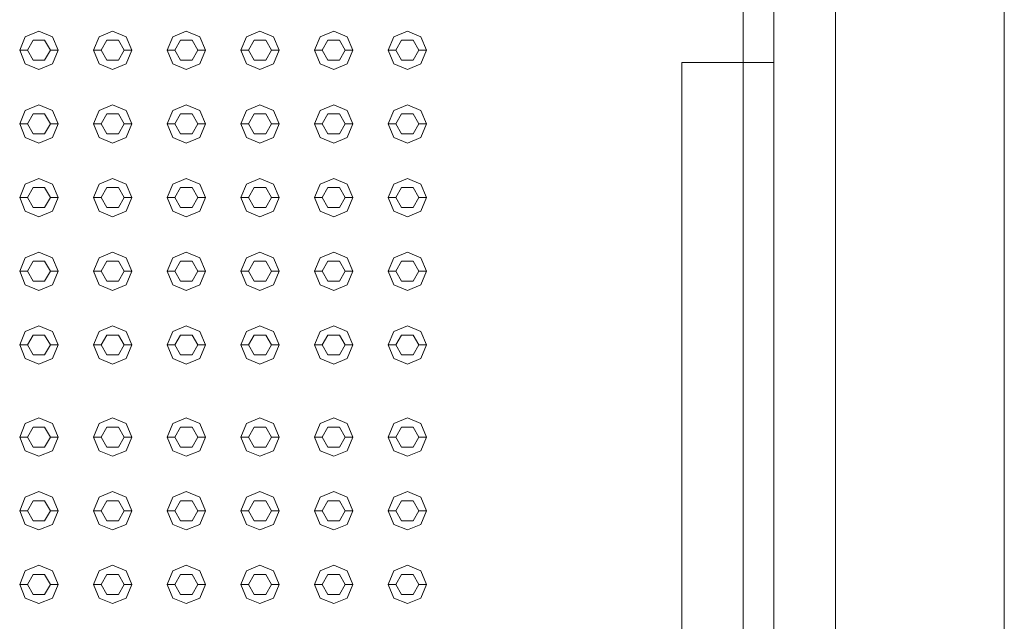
# Model space of a CAD drawing. Header units: millimetres. Extents: x -261 to 187, y -214 to 106.
# Tile 344 of 656: x -190.255 to -189.614, y -84.77 to -84.378. Entities that reach past the tile are written whole.
import ezdxf

# ---------------------------------------------------------------- set-up
doc = ezdxf.new("R2010")
doc.units = ezdxf.units.MM
doc.header["$LTSCALE"] = 0.005
doc.header["$MEASUREMENT"] = 0
doc.layers.add('IFC-Elemento construtivo genérico-Contorno', color=9, linetype='Continuous', lineweight=5)
doc.layers.add('IFC-Laje-Contorno', color=9, linetype='Continuous', lineweight=5)

msp = doc.modelspace()

# ---------------------------------------------------------------- linework, layer by layer
at = {"layer": 'IFC-Elemento construtivo genérico-Contorno', "lineweight": 5}
for p, q in [((-189.78367, -84.40557), (-189.78367, -84.25573)), ((-189.76367, -85.19813), (-189.76367, -84.25573)), ((-189.72367, -84.41332), (-189.72367, -84.25572)), ((-190.25127, -84.389), (-190.24243, -84.38534)), ((-190.24243, -84.38534), (-190.23359, -84.389)), ((-190.20327, -84.389), (-190.19442, -84.38534)), ((-190.19442, -84.38534), (-190.18559, -84.389)), ((-190.15526, -84.389), (-190.14643, -84.38534)), ((-190.14643, -84.38534), (-190.13759, -84.389)), ((-190.10726, -84.389), (-190.09843, -84.38534)), ((-190.09843, -84.38534), (-190.08959, -84.389)), ((-190.05926, -84.389), (-190.05043, -84.38534)), ((-190.05043, -84.38534), (-190.04159, -84.389)), ((-190.01127, -84.389), (-190.00243, -84.38534)), ((-190.00243, -84.38534), (-189.99359, -84.389)), ((-190.25493, -84.39784), (-190.25127, -84.389)), ((-190.24993, -84.39784), (-190.24618, -84.39134)), ((-190.24618, -84.39134), (-190.23868, -84.39134)), ((-190.23868, -84.39134), (-190.23493, -84.39784)), ((-190.23359, -84.389), (-190.22993, -84.39784)), ((-190.20692, -84.39784), (-190.20327, -84.389)), ((-190.20192, -84.39784), (-190.19817, -84.39134)), ((-190.19817, -84.39134), (-190.19067, -84.39134)), ((-190.19067, -84.39134), (-190.18692, -84.39784)), ((-190.18559, -84.389), (-190.18192, -84.39784)), ((-190.15893, -84.39784), (-190.15526, -84.389)), ((-190.15393, -84.39784), (-190.15018, -84.39134)), ((-190.15018, -84.39134), (-190.14268, -84.39134)), ((-190.14268, -84.39134), (-190.13893, -84.39784)), ((-190.13759, -84.389), (-190.13393, -84.39784)), ((-190.11093, -84.39784), (-190.10726, -84.389)), ((-190.10593, -84.39784), (-190.10218, -84.39134)), ((-190.10218, -84.39134), (-190.09468, -84.39134)), ((-190.09468, -84.39134), (-190.09093, -84.39784)), ((-190.08959, -84.389), (-190.08593, -84.39784)), ((-190.06293, -84.39784), (-190.05926, -84.389)), ((-190.05793, -84.39784), (-190.05418, -84.39134)), ((-190.05418, -84.39134), (-190.04668, -84.39134)), ((-190.04668, -84.39134), (-190.04293, -84.39784)), ((-190.04159, -84.389), (-190.03793, -84.39784)), ((-190.01493, -84.39784), (-190.01127, -84.389)), ((-190.00993, -84.39784), (-190.00618, -84.39134)), ((-190.00618, -84.39134), (-189.99868, -84.39134)), ((-189.99868, -84.39134), (-189.99493, -84.39784)), ((-189.99359, -84.389), (-189.98993, -84.39784)), ((-190.25493, -84.39784), (-190.24993, -84.39784)), ((-190.25493, -84.39784), (-190.25127, -84.40667)), ((-190.24993, -84.39784), (-190.24618, -84.40433)), ((-190.23868, -84.40433), (-190.23493, -84.39784)), ((-190.23493, -84.39784), (-190.22993, -84.39784)), ((-190.23359, -84.40667), (-190.22993, -84.39784)), ((-190.20692, -84.39784), (-190.20192, -84.39784)), ((-190.20692, -84.39784), (-190.20327, -84.40667)), ((-190.20192, -84.39784), (-190.19817, -84.40433)), ((-190.19067, -84.40433), (-190.18692, -84.39784)), ((-190.18692, -84.39784), (-190.18192, -84.39784)), ((-190.18559, -84.40667), (-190.18192, -84.39784)), ((-190.15893, -84.39784), (-190.15393, -84.39784)), ((-190.15893, -84.39784), (-190.15526, -84.40667)), ((-190.15393, -84.39784), (-190.15018, -84.40433)), ((-190.14268, -84.40433), (-190.13893, -84.39784)), ((-190.13893, -84.39784), (-190.13393, -84.39784)), ((-190.13759, -84.40667), (-190.13393, -84.39784)), ((-190.11093, -84.39784), (-190.10593, -84.39784)), ((-190.11093, -84.39784), (-190.10726, -84.40667)), ((-190.10593, -84.39784), (-190.10218, -84.40433)), ((-190.09468, -84.40433), (-190.09093, -84.39784)), ((-190.09093, -84.39784), (-190.08593, -84.39784)), ((-190.08959, -84.40667), (-190.08593, -84.39784)), ((-190.06293, -84.39784), (-190.05793, -84.39784)), ((-190.06293, -84.39784), (-190.05926, -84.40667)), ((-190.05793, -84.39784), (-190.05418, -84.40433)), ((-190.04668, -84.40433), (-190.04293, -84.39784)), ((-190.04293, -84.39784), (-190.03793, -84.39784)), ((-190.04159, -84.40667), (-190.03793, -84.39784)), ((-190.01493, -84.39784), (-190.00993, -84.39784)), ((-190.01493, -84.39784), (-190.01127, -84.40667)), ((-190.00993, -84.39784), (-190.00618, -84.40433)), ((-189.99868, -84.40433), (-189.99493, -84.39784)), ((-189.99493, -84.39784), (-189.98993, -84.39784)), ((-189.99359, -84.40667), (-189.98993, -84.39784)), ((-190.25127, -84.40667), (-190.24243, -84.41034)), ((-190.24618, -84.40433), (-190.23868, -84.40433)), ((-190.24243, -84.41034), (-190.23359, -84.40667)), ((-190.20327, -84.40667), (-190.19442, -84.41034)), ((-190.19817, -84.40433), (-190.19067, -84.40433)), ((-190.19442, -84.41034), (-190.18559, -84.40667)), ((-190.15526, -84.40667), (-190.14643, -84.41034)), ((-190.15018, -84.40433), (-190.14268, -84.40433)), ((-190.14643, -84.41034), (-190.13759, -84.40667)), ((-190.10726, -84.40667), (-190.09843, -84.41034)), ((-190.10218, -84.40433), (-190.09468, -84.40433)), ((-190.09843, -84.41034), (-190.08959, -84.40667)), ((-190.05926, -84.40667), (-190.05043, -84.41034)), ((-190.05418, -84.40433), (-190.04668, -84.40433)), ((-190.05043, -84.41034), (-190.04159, -84.40667)), ((-190.01127, -84.40667), (-190.00243, -84.41034)), ((-190.00618, -84.40433), (-189.99868, -84.40433)), ((-190.00243, -84.41034), (-189.99359, -84.40667)), ((-189.82367, -84.40573), (-189.78371, -84.40573)), ((-189.82367, -84.40615), (-189.82367, -84.40573)), ((-189.82367, -84.80573), (-189.82367, -84.40615)), ((-189.78371, -84.40573), (-189.78367, -84.40573)), ((-189.78367, -84.40573), (-189.78367, -84.40557)), ((-189.78367, -84.80531), (-189.78367, -84.40573)), ((-189.78367, -84.40573), (-189.7823, -84.40573)), ((-189.7823, -84.40573), (-189.76367, -84.40573)), ((-189.72367, -85.35573), (-189.72367, -84.41332)), ((-190.25127, -84.437), (-190.24243, -84.43333)), ((-190.24243, -84.43333), (-190.23359, -84.437)), ((-190.20327, -84.437), (-190.19442, -84.43333)), ((-190.19442, -84.43333), (-190.18559, -84.437)), ((-190.15526, -84.437), (-190.14643, -84.43333)), ((-190.14643, -84.43333), (-190.13759, -84.437)), ((-190.10726, -84.437), (-190.09843, -84.43333)), ((-190.09843, -84.43333), (-190.08959, -84.437)), ((-190.05926, -84.437), (-190.05043, -84.43333)), ((-190.05043, -84.43333), (-190.04159, -84.437)), ((-190.01127, -84.437), (-190.00243, -84.43333)), ((-190.00243, -84.43333), (-189.99359, -84.437)), ((-190.25493, -84.44583), (-190.25127, -84.437)), ((-190.24993, -84.44583), (-190.24618, -84.43934)), ((-190.24618, -84.43934), (-190.23868, -84.43934)), ((-190.23868, -84.43934), (-190.23493, -84.44583)), ((-190.23359, -84.437), (-190.22993, -84.44583)), ((-190.20692, -84.44583), (-190.20327, -84.437)), ((-190.20192, -84.44583), (-190.19817, -84.43934)), ((-190.19817, -84.43934), (-190.19067, -84.43934)), ((-190.19067, -84.43934), (-190.18692, -84.44583)), ((-190.18559, -84.437), (-190.18192, -84.44583)), ((-190.15893, -84.44583), (-190.15526, -84.437)), ((-190.15393, -84.44583), (-190.15018, -84.43934)), ((-190.15018, -84.43934), (-190.14268, -84.43934)), ((-190.14268, -84.43934), (-190.13893, -84.44583)), ((-190.13759, -84.437), (-190.13393, -84.44583)), ((-190.11093, -84.44583), (-190.10726, -84.437)), ((-190.10593, -84.44583), (-190.10218, -84.43934)), ((-190.10218, -84.43934), (-190.09468, -84.43934)), ((-190.09468, -84.43934), (-190.09093, -84.44583)), ((-190.08959, -84.437), (-190.08593, -84.44583)), ((-190.06293, -84.44583), (-190.05926, -84.437)), ((-190.05793, -84.44583), (-190.05418, -84.43934)), ((-190.05418, -84.43934), (-190.04668, -84.43934)), ((-190.04668, -84.43934), (-190.04293, -84.44583)), ((-190.04159, -84.437), (-190.03793, -84.44583)), ((-190.01493, -84.44583), (-190.01127, -84.437)), ((-190.00993, -84.44583), (-190.00618, -84.43934)), ((-190.00618, -84.43934), (-189.99868, -84.43934)), ((-189.99868, -84.43934), (-189.99493, -84.44583)), ((-189.99359, -84.437), (-189.98993, -84.44583)), ((-190.25493, -84.44583), (-190.24993, -84.44583)), ((-190.25493, -84.44583), (-190.25127, -84.45468)), ((-190.24993, -84.44583), (-190.24618, -84.45233)), ((-190.23868, -84.45233), (-190.23493, -84.44583)), ((-190.23493, -84.44583), (-190.22993, -84.44583)), ((-190.23359, -84.45468), (-190.22993, -84.44583)), ((-190.20692, -84.44583), (-190.20192, -84.44583)), ((-190.20692, -84.44583), (-190.20327, -84.45468)), ((-190.20192, -84.44583), (-190.19817, -84.45233)), ((-190.19067, -84.45233), (-190.18692, -84.44583)), ((-190.18692, -84.44583), (-190.18192, -84.44583)), ((-190.18559, -84.45468), (-190.18192, -84.44583)), ((-190.15893, -84.44583), (-190.15393, -84.44583)), ((-190.15893, -84.44583), (-190.15526, -84.45468)), ((-190.15393, -84.44583), (-190.15018, -84.45233)), ((-190.14268, -84.45233), (-190.13893, -84.44583)), ((-190.13893, -84.44583), (-190.13393, -84.44583)), ((-190.13759, -84.45468), (-190.13393, -84.44583)), ((-190.11093, -84.44583), (-190.10593, -84.44583)), ((-190.11093, -84.44583), (-190.10726, -84.45468)), ((-190.10593, -84.44583), (-190.10218, -84.45233)), ((-190.09468, -84.45233), (-190.09093, -84.44583)), ((-190.09093, -84.44583), (-190.08593, -84.44583)), ((-190.08959, -84.45468), (-190.08593, -84.44583)), ((-190.06293, -84.44583), (-190.05793, -84.44583)), ((-190.06293, -84.44583), (-190.05926, -84.45468)), ((-190.05793, -84.44583), (-190.05418, -84.45233)), ((-190.04668, -84.45233), (-190.04293, -84.44583)), ((-190.04293, -84.44583), (-190.03793, -84.44583)), ((-190.04159, -84.45468), (-190.03793, -84.44583)), ((-190.01493, -84.44583), (-190.00993, -84.44583)), ((-190.01493, -84.44583), (-190.01127, -84.45468)), ((-190.00993, -84.44583), (-190.00618, -84.45233)), ((-189.99868, -84.45233), (-189.99493, -84.44583)), ((-189.99493, -84.44583), (-189.98993, -84.44583)), ((-189.99359, -84.45468), (-189.98993, -84.44583)), ((-190.24618, -84.45233), (-190.23868, -84.45233)), ((-190.19817, -84.45233), (-190.19067, -84.45233)), ((-190.15018, -84.45233), (-190.14268, -84.45233)), ((-190.10218, -84.45233), (-190.09468, -84.45233)), ((-190.05418, -84.45233), (-190.04668, -84.45233)), ((-190.00618, -84.45233), (-189.99868, -84.45233)), ((-190.25127, -84.45468), (-190.24243, -84.45833)), ((-190.24243, -84.45833), (-190.23359, -84.45468)), ((-190.20327, -84.45468), (-190.19442, -84.45833)), ((-190.19442, -84.45833), (-190.18559, -84.45468)), ((-190.15526, -84.45468), (-190.14643, -84.45833)), ((-190.14643, -84.45833), (-190.13759, -84.45468)), ((-190.10726, -84.45468), (-190.09843, -84.45833)), ((-190.09843, -84.45833), (-190.08959, -84.45468)), ((-190.05926, -84.45468), (-190.05043, -84.45833)), ((-190.05043, -84.45833), (-190.04159, -84.45468)), ((-190.01127, -84.45468), (-190.00243, -84.45833)), ((-190.00243, -84.45833), (-189.99359, -84.45468)), ((-190.25127, -84.485), (-190.24243, -84.48134)), ((-190.24243, -84.48134), (-190.23359, -84.485)), ((-190.20327, -84.485), (-190.19442, -84.48134)), ((-190.19442, -84.48134), (-190.18559, -84.485)), ((-190.15526, -84.485), (-190.14643, -84.48134)), ((-190.14643, -84.48134), (-190.13759, -84.485)), ((-190.10726, -84.485), (-190.09843, -84.48134)), ((-190.09843, -84.48134), (-190.08959, -84.485)), ((-190.05926, -84.485), (-190.05043, -84.48134)), ((-190.05043, -84.48134), (-190.04159, -84.485)), ((-190.01127, -84.485), (-190.00243, -84.48134)), ((-190.00243, -84.48134), (-189.99359, -84.485)), ((-190.25493, -84.49384), (-190.25127, -84.485)), ((-190.24993, -84.49384), (-190.24618, -84.48734)), ((-190.24618, -84.48734), (-190.23868, -84.48734)), ((-190.23868, -84.48734), (-190.23493, -84.49384)), ((-190.23359, -84.485), (-190.22993, -84.49384)), ((-190.20692, -84.49384), (-190.20327, -84.485)), ((-190.20192, -84.49384), (-190.19817, -84.48734)), ((-190.19817, -84.48734), (-190.19067, -84.48734)), ((-190.19067, -84.48734), (-190.18692, -84.49384)), ((-190.18559, -84.485), (-190.18192, -84.49384)), ((-190.15893, -84.49384), (-190.15526, -84.485)), ((-190.15393, -84.49384), (-190.15018, -84.48734)), ((-190.15018, -84.48734), (-190.14268, -84.48734)), ((-190.14268, -84.48734), (-190.13893, -84.49384)), ((-190.13759, -84.485), (-190.13393, -84.49384)), ((-190.11093, -84.49384), (-190.10726, -84.485)), ((-190.10593, -84.49384), (-190.10218, -84.48734)), ((-190.10218, -84.48734), (-190.09468, -84.48734)), ((-190.09468, -84.48734), (-190.09093, -84.49384)), ((-190.08959, -84.485), (-190.08593, -84.49384)), ((-190.06293, -84.49384), (-190.05926, -84.485)), ((-190.05793, -84.49384), (-190.05418, -84.48734)), ((-190.05418, -84.48734), (-190.04668, -84.48734)), ((-190.04668, -84.48734), (-190.04293, -84.49384)), ((-190.04159, -84.485), (-190.03793, -84.49384)), ((-190.01493, -84.49384), (-190.01127, -84.485)), ((-190.00993, -84.49384), (-190.00618, -84.48734)), ((-190.00618, -84.48734), (-189.99868, -84.48734)), ((-189.99868, -84.48734), (-189.99493, -84.49384)), ((-189.99359, -84.485), (-189.98993, -84.49384)), ((-190.25493, -84.49384), (-190.24993, -84.49384)), ((-190.25493, -84.49384), (-190.25127, -84.50268)), ((-190.24993, -84.49384), (-190.24618, -84.50033)), ((-190.23868, -84.50033), (-190.23493, -84.49384)), ((-190.23493, -84.49384), (-190.22993, -84.49384)), ((-190.23359, -84.50268), (-190.22993, -84.49384)), ((-190.20692, -84.49384), (-190.20192, -84.49384)), ((-190.20692, -84.49384), (-190.20327, -84.50268)), ((-190.20192, -84.49384), (-190.19817, -84.50033)), ((-190.19067, -84.50033), (-190.18692, -84.49384)), ((-190.18692, -84.49384), (-190.18192, -84.49384)), ((-190.18559, -84.50268), (-190.18192, -84.49384)), ((-190.15893, -84.49384), (-190.15393, -84.49384)), ((-190.15893, -84.49384), (-190.15526, -84.50268)), ((-190.15393, -84.49384), (-190.15018, -84.50033)), ((-190.14268, -84.50033), (-190.13893, -84.49384)), ((-190.13893, -84.49384), (-190.13393, -84.49384)), ((-190.13759, -84.50268), (-190.13393, -84.49384)), ((-190.11093, -84.49384), (-190.10593, -84.49384)), ((-190.11093, -84.49384), (-190.10726, -84.50268)), ((-190.10593, -84.49384), (-190.10218, -84.50033)), ((-190.09468, -84.50033), (-190.09093, -84.49384)), ((-190.09093, -84.49384), (-190.08593, -84.49384)), ((-190.08959, -84.50268), (-190.08593, -84.49384)), ((-190.06293, -84.49384), (-190.05793, -84.49384)), ((-190.06293, -84.49384), (-190.05926, -84.50268)), ((-190.05793, -84.49384), (-190.05418, -84.50033)), ((-190.04668, -84.50033), (-190.04293, -84.49384)), ((-190.04293, -84.49384), (-190.03793, -84.49384)), ((-190.04159, -84.50268), (-190.03793, -84.49384)), ((-190.01493, -84.49384), (-190.00993, -84.49384)), ((-190.01493, -84.49384), (-190.01127, -84.50268)), ((-190.00993, -84.49384), (-190.00618, -84.50033)), ((-189.99868, -84.50033), (-189.99493, -84.49384)), ((-189.99493, -84.49384), (-189.98993, -84.49384)), ((-189.99359, -84.50268), (-189.98993, -84.49384)), ((-190.25127, -84.50268), (-190.24243, -84.50634)), ((-190.24618, -84.50033), (-190.23868, -84.50033)), ((-190.24243, -84.50634), (-190.23359, -84.50268)), ((-190.20327, -84.50268), (-190.19442, -84.50634)), ((-190.19817, -84.50033), (-190.19067, -84.50033)), ((-190.19442, -84.50634), (-190.18559, -84.50268)), ((-190.15526, -84.50268), (-190.14643, -84.50634)), ((-190.15018, -84.50033), (-190.14268, -84.50033)), ((-190.14643, -84.50634), (-190.13759, -84.50268)), ((-190.10726, -84.50268), (-190.09843, -84.50634)), ((-190.10218, -84.50033), (-190.09468, -84.50033)), ((-190.09843, -84.50634), (-190.08959, -84.50268)), ((-190.05926, -84.50268), (-190.05043, -84.50634)), ((-190.05418, -84.50033), (-190.04668, -84.50033)), ((-190.05043, -84.50634), (-190.04159, -84.50268)), ((-190.01127, -84.50268), (-190.00243, -84.50634)), ((-190.00618, -84.50033), (-189.99868, -84.50033)), ((-190.00243, -84.50634), (-189.99359, -84.50268)), ((-190.25127, -84.533), (-190.24243, -84.52934)), ((-190.24243, -84.52934), (-190.23359, -84.533)), ((-190.20327, -84.533), (-190.19442, -84.52934)), ((-190.19442, -84.52934), (-190.18559, -84.533)), ((-190.15526, -84.533), (-190.14643, -84.52934)), ((-190.14643, -84.52934), (-190.13759, -84.533)), ((-190.10726, -84.533), (-190.09843, -84.52934)), ((-190.09843, -84.52934), (-190.08959, -84.533)), ((-190.05926, -84.533), (-190.05043, -84.52934)), ((-190.05043, -84.52934), (-190.04159, -84.533)), ((-190.01127, -84.533), (-190.00243, -84.52934)), ((-190.00243, -84.52934), (-189.99359, -84.533)), ((-190.25493, -84.54184), (-190.25127, -84.533)), ((-190.24993, -84.54184), (-190.24618, -84.53534)), ((-190.24618, -84.53534), (-190.23868, -84.53534)), ((-190.23868, -84.53534), (-190.23493, -84.54184)), ((-190.23359, -84.533), (-190.22993, -84.54184)), ((-190.20692, -84.54184), (-190.20327, -84.533)), ((-190.20192, -84.54184), (-190.19817, -84.53534)), ((-190.19817, -84.53534), (-190.19067, -84.53534)), ((-190.19067, -84.53534), (-190.18692, -84.54184)), ((-190.18559, -84.533), (-190.18192, -84.54184)), ((-190.15893, -84.54184), (-190.15526, -84.533)), ((-190.15393, -84.54184), (-190.15018, -84.53534)), ((-190.15018, -84.53534), (-190.14268, -84.53534)), ((-190.14268, -84.53534), (-190.13893, -84.54184)), ((-190.13759, -84.533), (-190.13393, -84.54184)), ((-190.11093, -84.54184), (-190.10726, -84.533)), ((-190.10593, -84.54184), (-190.10218, -84.53534)), ((-190.10218, -84.53534), (-190.09468, -84.53534)), ((-190.09468, -84.53534), (-190.09093, -84.54184)), ((-190.08959, -84.533), (-190.08593, -84.54184)), ((-190.06293, -84.54184), (-190.05926, -84.533)), ((-190.05793, -84.54184), (-190.05418, -84.53534)), ((-190.05418, -84.53534), (-190.04668, -84.53534)), ((-190.04668, -84.53534), (-190.04293, -84.54184)), ((-190.04159, -84.533), (-190.03793, -84.54184)), ((-190.01493, -84.54184), (-190.01127, -84.533)), ((-190.00993, -84.54184), (-190.00618, -84.53534)), ((-190.00618, -84.53534), (-189.99868, -84.53534)), ((-189.99868, -84.53534), (-189.99493, -84.54184)), ((-189.99359, -84.533), (-189.98993, -84.54184)), ((-190.25493, -84.54184), (-190.24993, -84.54184)), ((-190.25493, -84.54184), (-190.25127, -84.55067)), ((-190.24993, -84.54184), (-190.24618, -84.54833)), ((-190.23868, -84.54833), (-190.23493, -84.54184)), ((-190.23493, -84.54184), (-190.22993, -84.54184)), ((-190.23359, -84.55067), (-190.22993, -84.54184)), ((-190.20692, -84.54184), (-190.20192, -84.54184)), ((-190.20692, -84.54184), (-190.20327, -84.55067)), ((-190.20192, -84.54184), (-190.19817, -84.54833)), ((-190.19067, -84.54833), (-190.18692, -84.54184)), ((-190.18692, -84.54184), (-190.18192, -84.54184)), ((-190.18559, -84.55067), (-190.18192, -84.54184)), ((-190.15893, -84.54184), (-190.15393, -84.54184)), ((-190.15893, -84.54184), (-190.15526, -84.55067)), ((-190.15393, -84.54184), (-190.15018, -84.54833)), ((-190.14268, -84.54833), (-190.13893, -84.54184)), ((-190.13893, -84.54184), (-190.13393, -84.54184)), ((-190.13759, -84.55067), (-190.13393, -84.54184)), ((-190.11093, -84.54184), (-190.10593, -84.54184)), ((-190.11093, -84.54184), (-190.10726, -84.55067)), ((-190.10593, -84.54184), (-190.10218, -84.54833)), ((-190.09468, -84.54833), (-190.09093, -84.54184)), ((-190.09093, -84.54184), (-190.08593, -84.54184)), ((-190.08959, -84.55067), (-190.08593, -84.54184)), ((-190.06293, -84.54184), (-190.05793, -84.54184)), ((-190.06293, -84.54184), (-190.05926, -84.55067)), ((-190.05793, -84.54184), (-190.05418, -84.54833)), ((-190.04668, -84.54833), (-190.04293, -84.54184)), ((-190.04293, -84.54184), (-190.03793, -84.54184)), ((-190.04159, -84.55067), (-190.03793, -84.54184)), ((-190.01493, -84.54184), (-190.00993, -84.54184)), ((-190.01493, -84.54184), (-190.01127, -84.55067)), ((-190.00993, -84.54184), (-190.00618, -84.54833)), ((-189.99868, -84.54833), (-189.99493, -84.54184)), ((-189.99493, -84.54184), (-189.98993, -84.54184)), ((-189.99359, -84.55067), (-189.98993, -84.54184)), ((-190.24618, -84.54833), (-190.23868, -84.54833)), ((-190.19817, -84.54833), (-190.19067, -84.54833)), ((-190.15018, -84.54833), (-190.14268, -84.54833)), ((-190.10218, -84.54833), (-190.09468, -84.54833)), ((-190.05418, -84.54833), (-190.04668, -84.54833)), ((-190.00618, -84.54833), (-189.99868, -84.54833)), ((-190.25127, -84.55067), (-190.24243, -84.55434)), ((-190.24243, -84.55434), (-190.23359, -84.55067)), ((-190.20327, -84.55067), (-190.19442, -84.55434)), ((-190.19442, -84.55434), (-190.18559, -84.55067)), ((-190.15526, -84.55067), (-190.14643, -84.55434)), ((-190.14643, -84.55434), (-190.13759, -84.55067)), ((-190.10726, -84.55067), (-190.09843, -84.55434)), ((-190.09843, -84.55434), (-190.08959, -84.55067)), ((-190.05926, -84.55067), (-190.05043, -84.55434)), ((-190.05043, -84.55434), (-190.04159, -84.55067)), ((-190.01127, -84.55067), (-190.00243, -84.55434)), ((-190.00243, -84.55434), (-189.99359, -84.55067)), ((-190.25127, -84.581), (-190.24243, -84.57734)), ((-190.24243, -84.57734), (-190.23359, -84.581)), ((-190.20327, -84.581), (-190.19442, -84.57734)), ((-190.19442, -84.57734), (-190.18559, -84.581)), ((-190.15526, -84.581), (-190.14643, -84.57734)), ((-190.14643, -84.57734), (-190.13759, -84.581)), ((-190.10726, -84.581), (-190.09843, -84.57734)), ((-190.09843, -84.57734), (-190.08959, -84.581)), ((-190.05926, -84.581), (-190.05043, -84.57734)), ((-190.05043, -84.57734), (-190.04159, -84.581)), ((-190.01127, -84.581), (-190.00243, -84.57734)), ((-190.00243, -84.57734), (-189.99359, -84.581)), ((-190.25493, -84.58984), (-190.25127, -84.581)), ((-190.24993, -84.58984), (-190.24618, -84.58334)), ((-190.24618, -84.58334), (-190.23868, -84.58334)), ((-190.23868, -84.58334), (-190.23493, -84.58984)), ((-190.23359, -84.581), (-190.22993, -84.58984)), ((-190.20692, -84.58984), (-190.20327, -84.581)), ((-190.20192, -84.58984), (-190.19817, -84.58334)), ((-190.19817, -84.58334), (-190.19067, -84.58334)), ((-190.19067, -84.58334), (-190.18692, -84.58984)), ((-190.18559, -84.581), (-190.18192, -84.58984)), ((-190.15893, -84.58984), (-190.15526, -84.581)), ((-190.15393, -84.58984), (-190.15018, -84.58334)), ((-190.15018, -84.58334), (-190.14268, -84.58334)), ((-190.14268, -84.58334), (-190.13893, -84.58984)), ((-190.13759, -84.581), (-190.13393, -84.58984)), ((-190.11093, -84.58984), (-190.10726, -84.581)), ((-190.10593, -84.58984), (-190.10218, -84.58334)), ((-190.10218, -84.58334), (-190.09468, -84.58334)), ((-190.09468, -84.58334), (-190.09093, -84.58984)), ((-190.08959, -84.581), (-190.08593, -84.58984)), ((-190.06293, -84.58984), (-190.05926, -84.581)), ((-190.05793, -84.58984), (-190.05418, -84.58334)), ((-190.05418, -84.58334), (-190.04668, -84.58334)), ((-190.04668, -84.58334), (-190.04293, -84.58984)), ((-190.04159, -84.581), (-190.03793, -84.58984)), ((-190.01493, -84.58984), (-190.01127, -84.581)), ((-190.00993, -84.58984), (-190.00618, -84.58334)), ((-190.00618, -84.58334), (-189.99868, -84.58334)), ((-189.99868, -84.58334), (-189.99493, -84.58984)), ((-189.99359, -84.581), (-189.98993, -84.58984)), ((-190.25493, -84.58984), (-190.24993, -84.58984)), ((-190.25493, -84.58984), (-190.25127, -84.59868)), ((-190.24993, -84.58984), (-190.24618, -84.59633)), ((-190.23868, -84.59633), (-190.23493, -84.58984)), ((-190.23493, -84.58984), (-190.22993, -84.58984)), ((-190.23359, -84.59868), (-190.22993, -84.58984)), ((-190.20692, -84.58984), (-190.20192, -84.58984)), ((-190.20692, -84.58984), (-190.20327, -84.59868)), ((-190.20192, -84.58984), (-190.19817, -84.59633)), ((-190.19067, -84.59633), (-190.18692, -84.58984)), ((-190.18692, -84.58984), (-190.18192, -84.58984)), ((-190.18559, -84.59868), (-190.18192, -84.58984)), ((-190.15893, -84.58984), (-190.15393, -84.58984)), ((-190.15893, -84.58984), (-190.15526, -84.59868)), ((-190.15393, -84.58984), (-190.15018, -84.59633)), ((-190.14268, -84.59633), (-190.13893, -84.58984)), ((-190.13893, -84.58984), (-190.13393, -84.58984)), ((-190.13759, -84.59868), (-190.13393, -84.58984)), ((-190.11093, -84.58984), (-190.10593, -84.58984)), ((-190.11093, -84.58984), (-190.10726, -84.59868)), ((-190.10593, -84.58984), (-190.10218, -84.59633)), ((-190.09468, -84.59633), (-190.09093, -84.58984)), ((-190.09093, -84.58984), (-190.08593, -84.58984)), ((-190.08959, -84.59868), (-190.08593, -84.58984)), ((-190.06293, -84.58984), (-190.05793, -84.58984)), ((-190.06293, -84.58984), (-190.05926, -84.59868)), ((-190.05793, -84.58984), (-190.05418, -84.59633)), ((-190.04668, -84.59633), (-190.04293, -84.58984)), ((-190.04293, -84.58984), (-190.03793, -84.58984)), ((-190.04159, -84.59868), (-190.03793, -84.58984)), ((-190.01493, -84.58984), (-190.00993, -84.58984)), ((-190.01493, -84.58984), (-190.01127, -84.59868)), ((-190.00993, -84.58984), (-190.00618, -84.59633)), ((-189.99868, -84.59633), (-189.99493, -84.58984)), ((-189.99493, -84.58984), (-189.98993, -84.58984)), ((-189.99359, -84.59868), (-189.98993, -84.58984)), ((-190.25127, -84.59868), (-190.24243, -84.60234)), ((-190.24618, -84.59633), (-190.23868, -84.59633)), ((-190.24243, -84.60234), (-190.23359, -84.59868)), ((-190.20327, -84.59868), (-190.19442, -84.60234)), ((-190.19817, -84.59633), (-190.19067, -84.59633)), ((-190.19442, -84.60234), (-190.18559, -84.59868)), ((-190.15526, -84.59868), (-190.14643, -84.60234)), ((-190.15018, -84.59633), (-190.14268, -84.59633)), ((-190.14643, -84.60234), (-190.13759, -84.59868)), ((-190.10726, -84.59868), (-190.09843, -84.60234)), ((-190.10218, -84.59633), (-190.09468, -84.59633)), ((-190.09843, -84.60234), (-190.08959, -84.59868)), ((-190.05926, -84.59868), (-190.05043, -84.60234)), ((-190.05418, -84.59633), (-190.04668, -84.59633)), ((-190.05043, -84.60234), (-190.04159, -84.59868)), ((-190.01127, -84.59868), (-190.00243, -84.60234)), ((-190.00618, -84.59633), (-189.99868, -84.59633)), ((-190.00243, -84.60234), (-189.99359, -84.59868)), ((-190.25127, -84.641), (-190.24243, -84.63734)), ((-190.24243, -84.63734), (-190.23359, -84.641)), ((-190.20327, -84.641), (-190.19442, -84.63734)), ((-190.19442, -84.63734), (-190.18559, -84.641)), ((-190.15526, -84.641), (-190.14643, -84.63734)), ((-190.14643, -84.63734), (-190.13759, -84.641)), ((-190.10726, -84.641), (-190.09843, -84.63734)), ((-190.09843, -84.63734), (-190.08959, -84.641)), ((-190.05926, -84.641), (-190.05043, -84.63734)), ((-190.05043, -84.63734), (-190.04159, -84.641)), ((-190.01127, -84.641), (-190.00243, -84.63734)), ((-190.00243, -84.63734), (-189.99359, -84.641)), ((-190.25493, -84.64984), (-190.25127, -84.641)), ((-190.24993, -84.64984), (-190.24618, -84.64334)), ((-190.24618, -84.64334), (-190.23868, -84.64334)), ((-190.23868, -84.64334), (-190.23493, -84.64984)), ((-190.23359, -84.641), (-190.22993, -84.64984)), ((-190.20692, -84.64984), (-190.20327, -84.641)), ((-190.20192, -84.64984), (-190.19817, -84.64334)), ((-190.19817, -84.64334), (-190.19067, -84.64334)), ((-190.19067, -84.64334), (-190.18692, -84.64984)), ((-190.18559, -84.641), (-190.18192, -84.64984)), ((-190.15893, -84.64984), (-190.15526, -84.641)), ((-190.15393, -84.64984), (-190.15018, -84.64334)), ((-190.15018, -84.64334), (-190.14268, -84.64334)), ((-190.14268, -84.64334), (-190.13893, -84.64984)), ((-190.13759, -84.641), (-190.13393, -84.64984)), ((-190.11093, -84.64984), (-190.10726, -84.641)), ((-190.10593, -84.64984), (-190.10218, -84.64334)), ((-190.10218, -84.64334), (-190.09468, -84.64334)), ((-190.09468, -84.64334), (-190.09093, -84.64984)), ((-190.08959, -84.641), (-190.08593, -84.64984)), ((-190.06293, -84.64984), (-190.05926, -84.641)), ((-190.05793, -84.64984), (-190.05418, -84.64334)), ((-190.05418, -84.64334), (-190.04668, -84.64334)), ((-190.04668, -84.64334), (-190.04293, -84.64984)), ((-190.04159, -84.641), (-190.03793, -84.64984)), ((-190.01493, -84.64984), (-190.01127, -84.641)), ((-190.00993, -84.64984), (-190.00618, -84.64334)), ((-190.00618, -84.64334), (-189.99868, -84.64334)), ((-189.99868, -84.64334), (-189.99493, -84.64984)), ((-189.99359, -84.641), (-189.98993, -84.64984)), ((-190.25493, -84.64984), (-190.24993, -84.64984)), ((-190.25493, -84.64984), (-190.25127, -84.65868)), ((-190.24993, -84.64984), (-190.24618, -84.65633)), ((-190.23868, -84.65633), (-190.23493, -84.64984)), ((-190.23493, -84.64984), (-190.22993, -84.64984)), ((-190.23359, -84.65868), (-190.22993, -84.64984)), ((-190.20692, -84.64984), (-190.20192, -84.64984)), ((-190.20692, -84.64984), (-190.20327, -84.65868)), ((-190.20192, -84.64984), (-190.19817, -84.65633)), ((-190.19067, -84.65633), (-190.18692, -84.64984)), ((-190.18692, -84.64984), (-190.18192, -84.64984)), ((-190.18559, -84.65868), (-190.18192, -84.64984)), ((-190.15893, -84.64984), (-190.15393, -84.64984)), ((-190.15893, -84.64984), (-190.15526, -84.65868)), ((-190.15393, -84.64984), (-190.15018, -84.65633)), ((-190.14268, -84.65633), (-190.13893, -84.64984)), ((-190.13893, -84.64984), (-190.13393, -84.64984)), ((-190.13759, -84.65868), (-190.13393, -84.64984)), ((-190.11093, -84.64984), (-190.10593, -84.64984)), ((-190.11093, -84.64984), (-190.10726, -84.65868)), ((-190.10593, -84.64984), (-190.10218, -84.65633)), ((-190.09468, -84.65633), (-190.09093, -84.64984)), ((-190.09093, -84.64984), (-190.08593, -84.64984)), ((-190.08959, -84.65868), (-190.08593, -84.64984)), ((-190.06293, -84.64984), (-190.05793, -84.64984)), ((-190.06293, -84.64984), (-190.05926, -84.65868)), ((-190.05793, -84.64984), (-190.05418, -84.65633)), ((-190.04668, -84.65633), (-190.04293, -84.64984)), ((-190.04293, -84.64984), (-190.03793, -84.64984)), ((-190.04159, -84.65868), (-190.03793, -84.64984)), ((-190.01493, -84.64984), (-190.00993, -84.64984)), ((-190.01493, -84.64984), (-190.01127, -84.65868)), ((-190.00993, -84.64984), (-190.00618, -84.65633)), ((-189.99868, -84.65633), (-189.99493, -84.64984)), ((-189.99493, -84.64984), (-189.98993, -84.64984)), ((-189.99359, -84.65868), (-189.98993, -84.64984)), ((-190.24618, -84.65633), (-190.23868, -84.65633)), ((-190.19817, -84.65633), (-190.19067, -84.65633)), ((-190.15018, -84.65633), (-190.14268, -84.65633)), ((-190.10218, -84.65633), (-190.09468, -84.65633)), ((-190.05418, -84.65633), (-190.04668, -84.65633)), ((-190.00618, -84.65633), (-189.99868, -84.65633)), ((-190.25127, -84.65868), (-190.24243, -84.66234)), ((-190.24243, -84.66234), (-190.23359, -84.65868)), ((-190.20327, -84.65868), (-190.19442, -84.66234)), ((-190.19442, -84.66234), (-190.18559, -84.65868)), ((-190.15526, -84.65868), (-190.14643, -84.66234)), ((-190.14643, -84.66234), (-190.13759, -84.65868)), ((-190.10726, -84.65868), (-190.09843, -84.66234)), ((-190.09843, -84.66234), (-190.08959, -84.65868)), ((-190.05926, -84.65868), (-190.05043, -84.66234)), ((-190.05043, -84.66234), (-190.04159, -84.65868)), ((-190.01127, -84.65868), (-190.00243, -84.66234)), ((-190.00243, -84.66234), (-189.99359, -84.65868)), ((-190.25493, -84.69784), (-190.25127, -84.689)), ((-190.25127, -84.689), (-190.24243, -84.68534)), ((-190.24243, -84.68534), (-190.23359, -84.689)), ((-190.23359, -84.689), (-190.22993, -84.69784)), ((-190.20692, -84.69784), (-190.20327, -84.689)), ((-190.20327, -84.689), (-190.19442, -84.68534)), ((-190.19442, -84.68534), (-190.18559, -84.689)), ((-190.18559, -84.689), (-190.18192, -84.69784)), ((-190.15893, -84.69784), (-190.15526, -84.689)), ((-190.15526, -84.689), (-190.14643, -84.68534)), ((-190.14643, -84.68534), (-190.13759, -84.689)), ((-190.13759, -84.689), (-190.13393, -84.69784)), ((-190.11093, -84.69784), (-190.10726, -84.689)), ((-190.10726, -84.689), (-190.09843, -84.68534)), ((-190.09843, -84.68534), (-190.08959, -84.689)), ((-190.08959, -84.689), (-190.08593, -84.69784)), ((-190.06293, -84.69784), (-190.05926, -84.689)), ((-190.05926, -84.689), (-190.05043, -84.68534)), ((-190.05043, -84.68534), (-190.04159, -84.689)), ((-190.04159, -84.689), (-190.03793, -84.69784)), ((-190.01493, -84.69784), (-190.01127, -84.689)), ((-190.01127, -84.689), (-190.00243, -84.68534)), ((-190.00243, -84.68534), (-189.99359, -84.689)), ((-189.99359, -84.689), (-189.98993, -84.69784)), ((-190.24993, -84.69784), (-190.24618, -84.69134)), ((-190.24618, -84.69134), (-190.23868, -84.69134)), ((-190.23868, -84.69134), (-190.23493, -84.69784)), ((-190.20192, -84.69784), (-190.19817, -84.69134)), ((-190.19817, -84.69134), (-190.19067, -84.69134)), ((-190.19067, -84.69134), (-190.18692, -84.69784)), ((-190.15393, -84.69784), (-190.15018, -84.69134)), ((-190.15018, -84.69134), (-190.14268, -84.69134)), ((-190.14268, -84.69134), (-190.13893, -84.69784)), ((-190.10593, -84.69784), (-190.10218, -84.69134)), ((-190.10218, -84.69134), (-190.09468, -84.69134)), ((-190.09468, -84.69134), (-190.09093, -84.69784)), ((-190.05793, -84.69784), (-190.05418, -84.69134)), ((-190.05418, -84.69134), (-190.04668, -84.69134)), ((-190.04668, -84.69134), (-190.04293, -84.69784)), ((-190.00993, -84.69784), (-190.00618, -84.69134)), ((-190.00618, -84.69134), (-189.99868, -84.69134)), ((-189.99868, -84.69134), (-189.99493, -84.69784)), ((-190.25493, -84.69784), (-190.24993, -84.69784)), ((-190.25493, -84.69784), (-190.25127, -84.70667)), ((-190.24993, -84.69784), (-190.24618, -84.70433)), ((-190.23868, -84.70433), (-190.23493, -84.69784)), ((-190.23493, -84.69784), (-190.22993, -84.69784)), ((-190.23359, -84.70667), (-190.22993, -84.69784)), ((-190.20692, -84.69784), (-190.20192, -84.69784)), ((-190.20692, -84.69784), (-190.20327, -84.70667)), ((-190.20192, -84.69784), (-190.19817, -84.70433)), ((-190.19067, -84.70433), (-190.18692, -84.69784)), ((-190.18692, -84.69784), (-190.18192, -84.69784)), ((-190.18559, -84.70667), (-190.18192, -84.69784)), ((-190.15893, -84.69784), (-190.15393, -84.69784)), ((-190.15893, -84.69784), (-190.15526, -84.70667)), ((-190.15393, -84.69784), (-190.15018, -84.70433)), ((-190.14268, -84.70433), (-190.13893, -84.69784)), ((-190.13893, -84.69784), (-190.13393, -84.69784)), ((-190.13759, -84.70667), (-190.13393, -84.69784)), ((-190.11093, -84.69784), (-190.10593, -84.69784)), ((-190.11093, -84.69784), (-190.10726, -84.70667)), ((-190.10593, -84.69784), (-190.10218, -84.70433)), ((-190.09468, -84.70433), (-190.09093, -84.69784)), ((-190.09093, -84.69784), (-190.08593, -84.69784)), ((-190.08959, -84.70667), (-190.08593, -84.69784)), ((-190.06293, -84.69784), (-190.05793, -84.69784)), ((-190.06293, -84.69784), (-190.05926, -84.70667)), ((-190.05793, -84.69784), (-190.05418, -84.70433)), ((-190.04668, -84.70433), (-190.04293, -84.69784)), ((-190.04293, -84.69784), (-190.03793, -84.69784)), ((-190.04159, -84.70667), (-190.03793, -84.69784)), ((-190.01493, -84.69784), (-190.00993, -84.69784)), ((-190.01493, -84.69784), (-190.01127, -84.70667)), ((-190.00993, -84.69784), (-190.00618, -84.70433)), ((-189.99868, -84.70433), (-189.99493, -84.69784)), ((-189.99493, -84.69784), (-189.98993, -84.69784)), ((-189.99359, -84.70667), (-189.98993, -84.69784)), ((-190.25127, -84.70667), (-190.24243, -84.71034)), ((-190.24618, -84.70433), (-190.23868, -84.70433)), ((-190.24243, -84.71034), (-190.23359, -84.70667)), ((-190.20327, -84.70667), (-190.19442, -84.71034)), ((-190.19817, -84.70433), (-190.19067, -84.70433)), ((-190.19442, -84.71034), (-190.18559, -84.70667)), ((-190.15526, -84.70667), (-190.14643, -84.71034)), ((-190.15018, -84.70433), (-190.14268, -84.70433)), ((-190.14643, -84.71034), (-190.13759, -84.70667)), ((-190.10726, -84.70667), (-190.09843, -84.71034)), ((-190.10218, -84.70433), (-190.09468, -84.70433)), ((-190.09843, -84.71034), (-190.08959, -84.70667)), ((-190.05926, -84.70667), (-190.05043, -84.71034)), ((-190.05418, -84.70433), (-190.04668, -84.70433)), ((-190.05043, -84.71034), (-190.04159, -84.70667)), ((-190.01127, -84.70667), (-190.00243, -84.71034)), ((-190.00618, -84.70433), (-189.99868, -84.70433)), ((-190.00243, -84.71034), (-189.99359, -84.70667)), ((-190.25127, -84.737), (-190.24243, -84.73333)), ((-190.24243, -84.73333), (-190.23359, -84.737)), ((-190.20327, -84.737), (-190.19442, -84.73333)), ((-190.19442, -84.73333), (-190.18559, -84.737)), ((-190.15526, -84.737), (-190.14643, -84.73333)), ((-190.14643, -84.73333), (-190.13759, -84.737)), ((-190.10726, -84.737), (-190.09843, -84.73333)), ((-190.09843, -84.73333), (-190.08959, -84.737)), ((-190.05926, -84.737), (-190.05043, -84.73333)), ((-190.05043, -84.73333), (-190.04159, -84.737)), ((-190.01127, -84.737), (-190.00243, -84.73333)), ((-190.00243, -84.73333), (-189.99359, -84.737)), ((-190.25493, -84.74583), (-190.25127, -84.737)), ((-190.24993, -84.74583), (-190.24618, -84.73934)), ((-190.24618, -84.73934), (-190.23868, -84.73934)), ((-190.23868, -84.73934), (-190.23493, -84.74583)), ((-190.23359, -84.737), (-190.22993, -84.74583)), ((-190.20692, -84.74583), (-190.20327, -84.737)), ((-190.20192, -84.74583), (-190.19817, -84.73934)), ((-190.19817, -84.73934), (-190.19067, -84.73934)), ((-190.19067, -84.73934), (-190.18692, -84.74583)), ((-190.18559, -84.737), (-190.18192, -84.74583)), ((-190.15893, -84.74583), (-190.15526, -84.737)), ((-190.15393, -84.74583), (-190.15018, -84.73934)), ((-190.15018, -84.73934), (-190.14268, -84.73934)), ((-190.14268, -84.73934), (-190.13893, -84.74583)), ((-190.13759, -84.737), (-190.13393, -84.74583)), ((-190.11093, -84.74583), (-190.10726, -84.737)), ((-190.10593, -84.74583), (-190.10218, -84.73934)), ((-190.10218, -84.73934), (-190.09468, -84.73934)), ((-190.09468, -84.73934), (-190.09093, -84.74583)), ((-190.08959, -84.737), (-190.08593, -84.74583)), ((-190.06293, -84.74583), (-190.05926, -84.737)), ((-190.05793, -84.74583), (-190.05418, -84.73934)), ((-190.05418, -84.73934), (-190.04668, -84.73934)), ((-190.04668, -84.73934), (-190.04293, -84.74583)), ((-190.04159, -84.737), (-190.03793, -84.74583)), ((-190.01493, -84.74583), (-190.01127, -84.737)), ((-190.00993, -84.74583), (-190.00618, -84.73934)), ((-190.00618, -84.73934), (-189.99868, -84.73934)), ((-189.99868, -84.73934), (-189.99493, -84.74583)), ((-189.99359, -84.737), (-189.98993, -84.74583)), ((-190.25493, -84.74583), (-190.24993, -84.74583)), ((-190.25493, -84.74583), (-190.25127, -84.75468)), ((-190.24993, -84.74583), (-190.24618, -84.75233)), ((-190.23868, -84.75233), (-190.23493, -84.74583)), ((-190.23493, -84.74583), (-190.22993, -84.74583)), ((-190.23359, -84.75468), (-190.22993, -84.74583)), ((-190.20692, -84.74583), (-190.20192, -84.74583)), ((-190.20692, -84.74583), (-190.20327, -84.75468)), ((-190.20192, -84.74583), (-190.19817, -84.75233)), ((-190.19067, -84.75233), (-190.18692, -84.74583)), ((-190.18692, -84.74583), (-190.18192, -84.74583)), ((-190.18559, -84.75468), (-190.18192, -84.74583)), ((-190.15893, -84.74583), (-190.15393, -84.74583)), ((-190.15893, -84.74583), (-190.15526, -84.75468)), ((-190.15393, -84.74583), (-190.15018, -84.75233)), ((-190.14268, -84.75233), (-190.13893, -84.74583)), ((-190.13893, -84.74583), (-190.13393, -84.74583)), ((-190.13759, -84.75468), (-190.13393, -84.74583)), ((-190.11093, -84.74583), (-190.10593, -84.74583)), ((-190.11093, -84.74583), (-190.10726, -84.75468)), ((-190.10593, -84.74583), (-190.10218, -84.75233)), ((-190.09468, -84.75233), (-190.09093, -84.74583)), ((-190.09093, -84.74583), (-190.08593, -84.74583)), ((-190.08959, -84.75468), (-190.08593, -84.74583)), ((-190.06293, -84.74583), (-190.05793, -84.74583)), ((-190.06293, -84.74583), (-190.05926, -84.75468)), ((-190.05793, -84.74583), (-190.05418, -84.75233)), ((-190.04668, -84.75233), (-190.04293, -84.74583)), ((-190.04293, -84.74583), (-190.03793, -84.74583)), ((-190.04159, -84.75468), (-190.03793, -84.74583)), ((-190.01493, -84.74583), (-190.00993, -84.74583)), ((-190.01493, -84.74583), (-190.01127, -84.75468)), ((-190.00993, -84.74583), (-190.00618, -84.75233)), ((-189.99868, -84.75233), (-189.99493, -84.74583)), ((-189.99493, -84.74583), (-189.98993, -84.74583)), ((-189.99359, -84.75468), (-189.98993, -84.74583)), ((-190.24618, -84.75233), (-190.23868, -84.75233)), ((-190.19817, -84.75233), (-190.19067, -84.75233)), ((-190.15018, -84.75233), (-190.14268, -84.75233)), ((-190.10218, -84.75233), (-190.09468, -84.75233)), ((-190.05418, -84.75233), (-190.04668, -84.75233)), ((-190.00618, -84.75233), (-189.99868, -84.75233)), ((-190.25127, -84.75468), (-190.24243, -84.75833)), ((-190.24243, -84.75833), (-190.23359, -84.75468)), ((-190.20327, -84.75468), (-190.19442, -84.75833)), ((-190.19442, -84.75833), (-190.18559, -84.75468)), ((-190.15526, -84.75468), (-190.14643, -84.75833)), ((-190.14643, -84.75833), (-190.13759, -84.75468)), ((-190.10726, -84.75468), (-190.09843, -84.75833)), ((-190.09843, -84.75833), (-190.08959, -84.75468)), ((-190.05926, -84.75468), (-190.05043, -84.75833)), ((-190.05043, -84.75833), (-190.04159, -84.75468)), ((-190.01127, -84.75468), (-190.00243, -84.75833)), ((-190.00243, -84.75833), (-189.99359, -84.75468))]:
    msp.add_line(p, q, dxfattribs=at)
at = {"layer": 'IFC-Laje-Contorno', "lineweight": 5}
msp.add_line((-189.61368, -85.35573), (-189.61368, -83.70585), dxfattribs=at)

doc.saveas('drawing.dxf')
